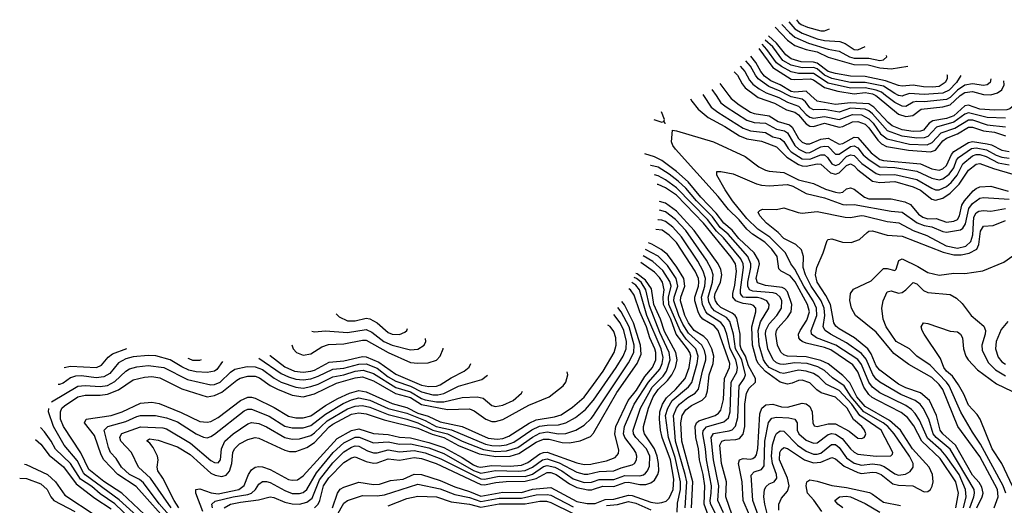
# Model space of a CAD drawing. Header units: inches. Extents: x 884549 to 1028252, y 526810 to 653624.
# Tile 1020 of 1056: x 996895 to 1002223, y 647784 to 650410. Entities that reach past the tile are written whole.
import ezdxf

# ---------------------------------------------------------------- set-up
doc = ezdxf.new("R2010")
doc.units = ezdxf.units.IN
doc.header["$MEASUREMENT"] = 0
for name, color, linetype in [('A9694', 7, 'Continuous'), ('B0604', 7, 'Continuous'), ('B0605', 7, 'Continuous')]:
    doc.layers.add(name, color=color, linetype=linetype)

msp = doc.modelspace()

# ---------------------------------------------------------------- linework, layer by layer
at = {"layer": 'A9694', "color": 5}
for points, elevation in [([(998607.5, 648818.7), (998623.3, 648803.3), (998670, 648781.6), (998710, 648781.3), (998770, 648795.9), (998790, 648791.8), (998829.1, 648770), (998890, 648719.3), (998910, 648709.4), (998950, 648706.9), (998979.5, 648720.5), (998989.9, 648730.1), (998994, 648740.4)], 3560), ([(998475.8, 648725.8), (998490, 648722), (998550, 648727.4), (998670, 648719.2), (998770, 648734), (998800.8, 648720.8), (998866.5, 648670), (998910, 648650.6), (999010, 648624.4), (999050, 648629.1), (999084.4, 648650), (999092.9, 648670), (999091.3, 648686.5)], 3540), ([(997135.3, 648529.7), (997170, 648536.3), (997310.2, 648529.8), (997337.9, 648542), (997374.8, 648585.2), (997397.7, 648602.3), (997474.6, 648631.4)], 3480), ([(998367.7, 648651.7), (998375.1, 648630), (998393.4, 648610), (998430, 648596.3), (998470, 648603.6), (998530, 648640.9), (998565.7, 648654.3), (998650, 648657.7), (998750, 648677.2), (998770, 648676.9), (998890, 648611), (999010, 648556.9), (999050, 648552.1), (999106.3, 648553.7), (999150, 648568.8), (999171.4, 648590), (999187, 648630), (999186.8, 648634.5)], 3520), ([(997993, 648560.8), (997961.4, 648518.6), (997950, 648509.2), (997910, 648502.1), (997850, 648505.2), (997810, 648515.2), (997772.3, 648532.3), (997710, 648569.8), (997632.5, 648592.5), (997590, 648594), (997510, 648587), (997470, 648575.2), (997430, 648553.6), (997383.1, 648496.9), (997350, 648478.1), (997310, 648473.5), (997230, 648483.3), (997197.2, 648482.8), (997170, 648473.5), (997130, 648444.1), (997110, 648437), (997103.7, 648437.2)], 3460), ([(997805.9, 648579.8), (997810, 648577.5), (997830, 648569.4), (997870, 648568), (997878.5, 648572.2)], 3480), ([(998190.2, 648579.7), (998310, 648497), (998350, 648478), (998390, 648466.2), (998430, 648463.1), (998470, 648468.4), (998510, 648481.6), (998590, 648519.6), (998650, 648526.1), (998730, 648547.6), (998770, 648548.9), (998830, 648525.8), (998890, 648478.8), (998930, 648455.3), (999010, 648428.5), (999070, 648396.9), (999130, 648381.4), (999158.7, 648381.3), (999190, 648388.6), (999270, 648428.3), (999395.3, 648464.7), (999426, 648487.7)], 3460), ([(998249.8, 648594), (998250, 648593.8), (998330, 648533.4), (998382.2, 648510), (998430, 648504.7), (998470, 648508.6), (998490, 648514.7), (998570, 648557.4), (998650, 648565.1), (998750, 648588.7), (998770, 648587.1), (998838.6, 648558.6), (998930, 648493.9), (999070, 648433.3), (999110, 648425.9), (999150, 648428.8), (999170, 648435.6), (999230, 648473.6), (999301, 648510), (999328.1, 648531.9), (999336, 648550.2)], 3480), ([(997067.3, 648342.7), (997210, 648428.1), (997248.9, 648431.1), (997330, 648426.3), (997370, 648432.7), (997410, 648452.7), (997469, 648510), (997490, 648521.9), (997530, 648533.2), (997590, 648540.6), (997675.4, 648530), (997803.6, 648463.6), (997930, 648435.4), (997950, 648437.4), (997979.9, 648450), (998035.3, 648504.7), (998058.9, 648521.1), (998125.5, 648534.5), (998170, 648533.5), (998210, 648517.6), (998271.9, 648471.9), (998310, 648450), (998390, 648422.2), (998430, 648418.3), (998470, 648425.7), (998510, 648439.8), (998590, 648478.2), (998650, 648489.7), (998710, 648509), (998754.2, 648514.2), (998810, 648496.8), (998930, 648420.4), (999010, 648398.5), (999070, 648361.2), (999090, 648354.1), (999150, 648343), (999190, 648343), (999290, 648366.2), (999370.9, 648370.9), (999402.8, 648362.8), (999450, 648324.5), (999470, 648317.5), (999510, 648324.6), (999565, 648350), (999610.6, 648390), (999616.3, 648401.8)], 3440), ([(997570, 647734.5), (997449, 647849), (997350, 647912.8), (997270, 647977.6), (997227, 648067), (997131.8, 648210), (997116.9, 648250), (997115.4, 648290), (997124.2, 648310), (997137.4, 648322.6), (997210, 648369.8), (997250, 648379.8), (997330, 648378.9), (997370, 648384.7), (997430.7, 648409.3), (997510, 648462.1), (997570, 648477.8), (997610, 648479.9), (997654.2, 648474.2), (997773.6, 648413.6), (997910, 648370.8), (997950, 648377.2), (997990, 648395.3), (998070, 648461.5), (998088.7, 648471.3), (998130, 648482.6), (998170, 648482.6), (998193.4, 648473.4), (998251.6, 648431.6), (998290, 648412.2), (998370, 648378.7), (998430, 648370), (998490, 648386.1), (998610, 648444.5), (998710, 648473.8), (998750, 648478.1), (998810, 648457.2), (998929, 648389), (999010, 648367), (999070, 648328.4), (999210, 648302.5), (999330, 648305.5), (999355.2, 648295.2), (999416.8, 648250), (999450, 648237.7), (999470, 648236.3), (999510, 648248.1), (999650, 648325.6), (999761.1, 648370), (999835.7, 648430), (999850.4, 648450), (999861.7, 648490), (999858.3, 648505.8)], 3420), ([(997718, 647670), (997525, 647885), (997427.3, 647950), (997351.2, 648030), (997336.5, 648056.5), (997300.8, 648160.8), (997245.3, 648230), (997255.3, 648250), (997390, 648269.8), (997450.8, 648289.2), (997550, 648336.5), (997610, 648342), (997650, 648333.8), (997770, 648286.3), (997870, 648236.5), (997910, 648232.8), (997930, 648237.4), (997970, 648258), (998090, 648351), (998130, 648369.1), (998150, 648369.4), (998170, 648363.4), (998272.6, 648312.6), (998350, 648265.8), (998390, 648256.5), (998430, 648256.9), (998470, 648267.9), (998550, 648322.8), (998617.6, 648362.4), (998679.6, 648390), (998730, 648405), (998770, 648398), (998910, 648334.5), (998990, 648313.7), (999050, 648283), (999105.3, 648265.3), (999170, 648234.6), (999289.7, 648209.7), (999430, 648147.2), (999478.4, 648141.6), (999510, 648146), (999542.2, 648157.8), (999652.1, 648227.9), (999690, 648245.9), (999790, 648261.6), (999826.1, 648273.9), (999886.2, 648313.8), (999950, 648367.9), (1000000, 648437.2)], 3380), ([(997757.5, 647670), (997650, 647791.7), (997566.1, 647906.1), (997543.5, 647923.5), (997490, 647951.3), (997446.4, 647990), (997417, 648037), (997386.3, 648070), (997375.7, 648095.7), (997352.5, 648190), (997372.1, 648210), (997470, 648236.6), (997530, 648264.3), (997550, 648269.7), (997630, 648270.4), (997690, 648256.9), (997750, 648236.2), (997850, 648170.5), (997890, 648151.5), (997910, 648149.6), (997930, 648155.3), (997950, 648168.7), (998110, 648295.2), (998130, 648303.2), (998150, 648304.3), (998245.9, 648265.9), (998330, 648211.9), (998370, 648202.8), (998430, 648203.6), (998470, 648215.4), (998550, 648277.7), (998646.3, 648333.7), (998690, 648354.3), (998730, 648364.3), (998790, 648352.9), (998890, 648307.7), (998990, 648282.1), (999090, 648242.7), (999149, 648210), (999231.6, 648191.6), (999415.3, 648115.3), (999450, 648106.8), (999490, 648105.4), (999530, 648111.4), (999570, 648126.2), (999667.1, 648192.9), (999708.4, 648211.6), (999750, 648218.2), (999810, 648219.4), (999850.6, 648229.4), (999902.1, 648257.9), (999957.8, 648302.2), (999998.2, 648350), (1000000, 648352.6)], 3360), ([(997714.9, 647770), (997603.5, 647930), (997537.9, 647990), (997499.8, 648070), (997442.1, 648130), (997436.7, 648150), (997440.4, 648159.6), (997448.3, 648171.7), (997550, 648208.2), (997670, 648202.1), (997690, 648197.1), (997819.9, 648119.9), (997930, 648026.8), (997950, 648015.9), (997970, 648014), (997982.6, 648030), (997986.7, 648090), (998005.9, 648130), (998050, 648170.1), (998130, 648224.8), (998150, 648231.3), (998190, 648226.4), (998230, 648208.6), (998330, 648151.3), (998370, 648142.3), (998410, 648142.6), (998470, 648161.4), (998490, 648175.1), (998558.5, 648241.5), (998670, 648305.5), (998710, 648320.9), (998750, 648323.2), (998790, 648314.7), (998890, 648274.2), (998990, 648249.9), (999050.1, 648230), (999130, 648190.7), (999209.8, 648169.8), (999289.7, 648130), (999405.9, 648085.9), (999470, 648074.6), (999530, 648078.1), (999590, 648097.3), (999670, 648152.7), (999710, 648174.2), (999750, 648180.5), (999810, 648171), (999850, 648172), (999904.1, 648190), (999950, 648217.9), (999987, 648253), (1000000, 648270.1)], 3340), ([(997547, 647710), (997433.9, 647813.9), (997250, 647948.1), (997240.2, 647960.2), (997205.6, 648025.6), (997136.4, 648110), (997077.9, 648210), (997051.5, 648290), (997052.3, 648308.2)], 3440), ([(997757.2, 647770), (997731.8, 647810), (997670.7, 647930), (997643, 647970), (997639.9, 647990), (997645.3, 648030), (997640.8, 648050), (997617.2, 648097.2), (997599.8, 648119.8), (997585.4, 648130), (997586, 648134), (997597, 648143), (997644.5, 648135.5), (997750, 648100.7), (997818.5, 648058.5), (997930, 647958.4), (997953.1, 647946.9), (997990, 647940.5), (998012.7, 647947.3), (998031.1, 647968.9), (998042.5, 648010), (998049.6, 648070), (998057.9, 648090), (998084.4, 648115.6), (998130, 648140.1), (998170, 648150.5), (998190, 648147.4), (998330, 648082.5), (998355.7, 648075.7), (998390, 648075.6), (998450, 648097), (998490, 648122.9), (998570, 648208.6), (998590, 648222.2), (998690, 648276.3), (998730, 648283.6), (998770, 648278.4), (998866.7, 648246.6), (999050, 648201.8), (999128, 648168), (999190.8, 648150.8), (999270, 648106.7), (999381.7, 648061.7), (999471.5, 648048.5), (999550, 648050.5), (999596, 648064), (999690, 648126), (999730, 648142.4), (999761.1, 648141.1), (999830, 648122.8), (999870, 648122.1), (999927.9, 648132.1), (999984.5, 648155.5), (1000000, 648173.8)], 3320), ([(997494.9, 647710), (997411, 647791), (997330, 647845.7), (997284.9, 647884.9), (997225.2, 647925.2), (997169.8, 648009.8), (997090, 648087.3), (997066.6, 648130), (997030, 648180.6), (997010, 648203.5), (997008.3, 648204.9)], 3460), ([(997885.7, 647750), (997848.5, 647850), (997848, 647870), (997870, 647873.1), (997931.5, 647851.5), (997970, 647846.7), (998081.2, 647870), (998109.3, 647890.7), (998134.2, 647950), (998150, 647975.1), (998170, 647990.5), (998190, 647994.5), (998210, 647992.3), (998250, 647978), (998350, 647924.3), (998370, 647919.5), (998397.7, 647922.3), (998430, 647943.3), (998614, 648146), (998690, 648187.7), (998730, 648197.9), (998810, 648172.9), (998890, 648167.5), (998950, 648152.1), (999010, 648149.6), (999110, 648124.4), (999190, 648096.3), (999290, 648042.7), (999350, 648002.6), (999370, 647993), (999389.1, 647990.9), (999450, 647999.7), (999550, 647995.2), (999610, 648000.9), (999644.8, 648015.2), (999710, 648061.5), (999730, 648069.9), (999750, 648071.6), (999910, 648012.7), (999950, 648003.9), (999986.5, 648006.5), (1000000, 648009.3)], 3280), ([(997938.1, 647770), (997935.7, 647790), (997953.5, 647806.5), (998049.8, 647830), (998130, 647841.6), (998150, 647849), (998170.9, 647869.1), (998190, 647898), (998210, 647912.3), (998230, 647913.1), (998250, 647907.1), (998330, 647863.8), (998370, 647848.5), (998410, 647847.5), (998430, 647853.5), (998450, 647870.1), (998500.7, 647959.3), (998591.2, 648070), (998650, 648122.5), (998710, 648152), (998732.6, 648152.6), (998810, 648122.6), (998890, 648127.1), (998950, 648113.9), (999010, 648117), (999110, 648093.9), (999190, 648063.8), (999350, 647972.6), (999390, 647957.1), (999470, 647971.7), (999591.7, 647968.3), (999630, 647971.4), (999670, 647989.4), (999724.7, 648030), (999750, 648035.8), (999813.7, 648013.7), (999910, 647962.5), (999950, 647952), (999970, 647951.5), (1000000, 647958.8)], 3260), ([(996981.3, 648140), (997010, 648113.7), (997055.5, 648055.5), (997132, 647991.9), (997200.2, 647900.2), (997302.2, 647822.2), (997390, 647764.8)], 3480), ([(998001.4, 647770), (998036.4, 647790), (998090, 647801.7), (998187, 647813), (998250, 647829.3), (998270, 647826.6), (998330, 647801.6), (998370, 647792.4), (998410, 647789.8), (998450, 647800.1), (998477.3, 647822.7), (998518.3, 647921.7), (998590, 648013.2), (998650, 648072.6), (998690, 648098.5), (998710, 648105.1), (998730, 648103.6), (998778, 648078), (998810, 648068.1), (998830, 648068.4), (998890, 648083.1), (998950, 648073.6), (999030, 648080), (999090, 648066.9), (999174.9, 648034.9), (999390, 647926.8), (999410, 647926.1), (999490, 647940.7), (999630, 647940.2), (999670, 647952.3), (999730, 647993.6), (999750, 647999.1), (999790.1, 647990), (999829.6, 647969.6), (999890, 647926.8), (999950, 647907.5), (999990, 647909.2), (1000000, 647912.7)], 3240), ([(998490.3, 647769.7), (998510, 647790.5), (998520.3, 647810), (998540.1, 647890), (998568.4, 647931.6), (998650, 648014.6), (998690, 648041.3), (998710, 648045.9), (998770, 648021), (998810, 648012.6), (998830, 648013.9), (998890, 648034.4), (998950, 648028.3), (999030, 648042.9), (999070, 648037.7), (999148.3, 648010), (999390, 647895.5), (999410, 647894.4), (999472.6, 647907.4), (999527.2, 647912.8), (999630, 647913.7), (999690.4, 647929.6), (999750, 647961), (999770, 647960.9), (999798.8, 647950), (999870, 647899.6), (999910, 647879.5), (999970, 647867.1), (999991.8, 647868.2), (1000000, 647870.9)], 3220), ([(996922.3, 648006.3), (996930, 648004.8), (997045.7, 647950), (997089.6, 647910), (997139.4, 647839.4), (997304.2, 647730)], 3520), ([(998588.8, 647770), (998614.2, 647850), (998629.6, 647870.4), (998650, 647882.7), (998730, 647908.2), (998810, 647895.6), (998842.3, 647897.7), (998901.8, 647918.2), (998970, 647925.1), (999030, 647952.5), (999070, 647949.8), (999170, 647918.8), (999250, 647883.6), (999330, 647859.3), (999390, 647833.9), (999510, 647854.4), (999610, 647853.4), (999670, 647871.4), (999770, 647880.3), (999910, 647804.5), (999965.5, 647794.5), (1000000, 647794.4)], 3180), ([(996895.4, 647930.5), (996932, 647928), (997010, 647899.5), (997043.2, 647870), (997063.2, 647830), (997080.4, 647810), (997193.4, 647750)], 3540), ([(998611.1, 647728.9), (998650, 647795.2), (998670, 647810.5), (998750, 647836.4), (998830, 647835.8), (998870, 647841.1), (999050, 647898.3), (999170, 647873.5), (999250, 647841.4), (999330, 647826.5), (999390, 647804.8), (999490, 647823.3), (999610, 647822.6), (999690, 647840.5), (999750, 647843.1), (999770, 647839.3), (999890, 647776.3)], 3160), ([(998890, 647781.2), (998990, 647820.2), (999050, 647833.2), (999150, 647829.5), (999230, 647802.8), (999330, 647790), (999390, 647774.2), (999490, 647792), (999630, 647792.3), (999710, 647806.2), (999746.3, 647806.3), (999770, 647799.6), (999890, 647739.4)], 3140)]:
    msp.add_lwpolyline(points, dxfattribs=dict(at, elevation=elevation))
at = {"layer": 'B0604', "color": 5}
for points, elevation in [([(1000525.8, 649982.8), (1000532.2, 649970), (1000566.7, 649926.7), (1000621.5, 649881.5), (1000710, 649833.4), (1000790, 649781.7), (1000830, 649766.1), (1000910, 649753.6), (1000990, 649722.4), (1001047.1, 649667.1), (1001110, 649626.8), (1001130, 649619.8), (1001150, 649618.7), (1001210, 649630.3), (1001230, 649629.8), (1001282.4, 649582.4), (1001310, 649575.1), (1001330, 649582.8), (1001370, 649622.3), (1001390, 649630.6), (1001410, 649619.6), (1001430, 649598.1), (1001510, 649536.4), (1001549, 649529), (1001630, 649535), (1001730, 649506.2), (1001770, 649487.7), (1001830, 649439), (1001850, 649434.9), (1001890, 649445), (1001930, 649472.1), (1001978.9, 649521.1), (1002030, 649596), (1002070, 649629.4), (1002090, 649632.9), (1002165.1, 649605.1), (1002270, 649574.8)], 2920), ([(1000595.3, 650000), (1000637.7, 649937.7), (1000672.3, 649910), (1000810, 649824.6), (1000850, 649810), (1000930, 649800.6), (1000970, 649777.7), (1001010, 649767.7), (1001030, 649751.5), (1001053.6, 649713.6), (1001070, 649696.3), (1001130, 649658.2), (1001170, 649656.5), (1001230, 649679.4), (1001250, 649679.3), (1001265.7, 649665.7), (1001290, 649631), (1001310, 649622.4), (1001330, 649629.8), (1001370, 649671.2), (1001390, 649679.1), (1001410, 649675.4), (1001452.9, 649632.9), (1001530, 649578), (1001552.1, 649572.1), (1001630, 649573.7), (1001750, 649545.3), (1001830, 649498.5), (1001850, 649490.3), (1001870, 649489.8), (1001910, 649508.2), (1001936, 649530), (1001967.6, 649570), (1001999, 649630), (1002050, 649674.4), (1002070, 649681.5), (1002090, 649681.3), (1002124, 649670), (1002190, 649636.1), (1002250, 649625.7)], 2940), ([(1000663.1, 650000), (1000690, 649961.2), (1000718.4, 649938.4), (1000830, 649866.9), (1000870, 649854.2), (1000930, 649851.7), (1000990, 649818.3), (1001034.3, 649810), (1001050, 649797.9), (1001089.5, 649729.5), (1001111.8, 649710), (1001150, 649690.7), (1001170, 649691.7), (1001230, 649722.1), (1001250, 649727.3), (1001270, 649724.1), (1001310, 649683.5), (1001330, 649682.3), (1001390, 649723.8), (1001410, 649727.6), (1001430, 649716.7), (1001460.2, 649680.2), (1001491.6, 649651.6), (1001550, 649614.8), (1001630, 649610.4), (1001750, 649590.7), (1001830, 649553.4), (1001870, 649545), (1001890, 649550.6), (1001924.4, 649575.6), (1001949.1, 649610), (1001964.7, 649650), (1001975.2, 649664.8), (1002046.3, 649713.7), (1002070, 649717), (1002126.8, 649706.8), (1002178.6, 649678.6), (1002210, 649666.9), (1002250, 649661.1)], 2960), ([(1000732.5, 650000), (1000744.3, 649984.3), (1000788, 649950), (1000850, 649910.6), (1000870, 649903.1), (1000950, 649890.3), (1000999.5, 649859.5), (1001061.4, 649841.4), (1001075, 649830), (1001110, 649767), (1001130, 649748.9), (1001150, 649738.7), (1001170, 649738.5), (1001230, 649765.1), (1001269.6, 649770.5), (1001330, 649736.5), (1001350, 649740.3), (1001410, 649775.7), (1001430, 649774.1), (1001502.9, 649690), (1001550, 649655), (1001570, 649648.5), (1001770, 649630.7), (1001830, 649604.3), (1001870, 649597.4), (1001890, 649604.1), (1001910, 649621.6), (1001937.9, 649682.1), (1001950, 649697.3), (1002030, 649746.2), (1002050, 649751.4), (1002130, 649739.3), (1002153, 649733), (1002210, 649705.2), (1002250, 649698)], 2980), ([(1000877.3, 650000), (1000890.3, 649990.3), (1000979, 649959), (1001043.7, 649923.8), (1001090, 649910.9), (1001110, 649895.1), (1001150, 649846.9), (1001170, 649834.2), (1001190, 649833.1), (1001250, 649850), (1001330.2, 649829.8), (1001350, 649832.5), (1001402.2, 649857.8), (1001430, 649860.4), (1001470, 649845), (1001490, 649825.8), (1001538, 649758.1), (1001558.9, 649738.9), (1001584.9, 649724.9), (1001704.4, 649704.4), (1001823.6, 649696.4), (1001850, 649705.3), (1001890, 649754.5), (1001909.6, 649770.4), (1001970, 649793.8), (1002030, 649829), (1002050, 649829.8), (1002110, 649808.8), (1002170, 649801.5), (1002230, 649781.6)], 3020), ([(1000974.8, 650000), (1001003.1, 649990), (1001050, 649964.4), (1001110, 649943.2), (1001150, 649897), (1001170, 649883.2), (1001190, 649878.6), (1001250, 649887.3), (1001330, 649870.2), (1001402.2, 649897.8), (1001450, 649896), (1001490, 649875), (1001514, 649850), (1001553.3, 649793.3), (1001590, 649766.1), (1001710, 649737.9), (1001805.5, 649734.5), (1001833.5, 649746.5), (1001881.8, 649798.2), (1001955.7, 649824.3), (1002030, 649868.5), (1002050, 649868.9), (1002130, 649842.4), (1002229.4, 649830.6)], 3040), ([(1002230, 649877.1), (1002130, 649881.4), (1002030, 649906.9), (1002010, 649898.8), (1001950, 649855.6), (1001856, 649830), (1001810, 649778.1), (1001790, 649770.9), (1001750, 649768.8), (1001670, 649780.6), (1001590.8, 649810), (1001510, 649900.7), (1001490, 649917.5), (1001470, 649926.4), (1001390, 649931.4), (1001330, 649910.9), (1001250, 649925), (1001190, 649922.9), (1001170, 649932.9), (1001146.7, 649966.7), (1001130, 649980.4), (1001070, 649992.6), (1001056.1, 650000)], 3060), ([(1002307.5, 650000), (1002274.3, 649945.7), (1002252.1, 649927.9), (1002236.7, 649923.3), (1002170, 649920.4), (1002090, 649927.2), (1002030, 649948.2), (1002010, 649944.1), (1001950, 649889.9), (1001910, 649875.6), (1001835.8, 649864.2), (1001816.3, 649850), (1001786.2, 649813.8), (1001770, 649807.7), (1001730, 649805), (1001670, 649814.7), (1001617, 649837), (1001594.6, 649854.6), (1001517, 649937), (1001490, 649955.2), (1001390, 649960.6), (1001310, 649952), (1001210, 649969.3), (1001176.5, 650000)], 3080), ([(1001527.7, 650000), (1001535.7, 649995.7), (1001650, 649899.5), (1001690, 649886.9), (1001727.2, 649892.8), (1001772.7, 649927.3), (1001890, 649939.3), (1001930, 649949.9), (1001981.5, 649998.5), (1001983.7, 650000)], 3120), ([(1001941.1, 650000), (1001930, 649989), (1001910, 649978.3), (1001790, 649966.6), (1001750, 649967.9), (1001730, 649963.8), (1001690, 649941.6), (1001670, 649942.1), (1001630, 649962.3), (1001580.6, 650000)], 3140), ([(1001676.8, 650000), (1001670, 649997.6), (1001653.1, 650000)], 3160), ([(1000326.9, 649871.3), (1000370, 649856.3), (1000379.5, 649859.5), (1000390.3, 649849.7), (1000380.5, 649860.5), (1000383.7, 649870), (1000367.4, 649911.4)], 2880), ([(1001960.5, 647770), (1001975.9, 647850), (1001960.3, 647910), (1001876.8, 648036.8), (1001777.2, 648130), (1001732.9, 648213), (1001698.6, 648258.6), (1001665.6, 648285.6), (1001537.9, 648350), (1001507.6, 648367.6), (1001490, 648383.7), (1001463.7, 648423.7), (1001430, 648506.3), (1001402.9, 648542.8), (1001284.3, 648624.3), (1001250, 648637.2), (1001150, 648660.1), (1001129, 648669), (1001119.1, 648679.1), (1001111.4, 648690), (1001109.3, 648710), (1001117.6, 648730), (1001155.3, 648784.7), (1001168.4, 648830), (1001158, 648870), (1001092.1, 648992.2), (1001065, 649025), (1001016.1, 649050), (1001003.3, 649063.3), (1000993.1, 649130), (1000964.4, 649170), (1000926.8, 649206.8), (1000861.3, 649250), (1000830, 649277.2), (1000787.7, 649327.7), (1000730, 649383), (1000675, 649455), (1000443.9, 649710), (1000429.9, 649730), (1000422.9, 649750), (1000426.9, 649813.1), (1000449.8, 649810.2), (1000650, 649749.7), (1000820.1, 649670), (1000894.3, 649614.3), (1000930, 649597.2), (1000951.3, 649591.3), (1001030, 649583.8), (1001110, 649543.4), (1001190, 649524.3), (1001254.6, 649494.6), (1001310, 649477), (1001330, 649473.4), (1001350, 649477.3), (1001370, 649495.7), (1001390, 649501.8), (1001410, 649493.5), (1001466.5, 649450), (1001490, 649441.1), (1001610, 649441.7), (1001684.5, 649424.5), (1001715.2, 649410), (1001758.1, 649358.1), (1001781.8, 649341.8), (1001810, 649334), (1001854.3, 649334.3), (1001910, 649316.2), (1001950, 649320.2), (1001969.8, 649330.2), (1001981.2, 649350), (1001993.5, 649406.5), (1002006.7, 649430), (1002055, 649485), (1002070, 649498.3), (1002090, 649507), (1002150, 649509.4), (1002243.1, 649483.1)], 2880), ([(1001002.2, 647757.8), (1001003.5, 647790), (1001017.4, 647822.6), (1001050, 647859.5), (1001059, 647890), (1001050.7, 647930), (1001006.6, 648030), (1001007.7, 648070), (1001015.4, 648084.6), (1001030, 648095.8), (1001050, 648091.4), (1001141.8, 648030), (1001190, 648013.1), (1001230, 648017.3), (1001290, 648041.6), (1001310, 648035.3), (1001356.2, 647996.2), (1001430, 647960.4), (1001450, 647955.9), (1001510, 647963.8), (1001530, 647961.8), (1001556, 647950), (1001620, 647900), (1001650, 647893), (1001728.9, 647888.9), (1001790, 647856.6), (1001810, 647858.6), (1001822.9, 647870), (1001833.1, 647886.9), (1001838.4, 647910), (1001833.8, 647950), (1001816.2, 647990), (1001725.4, 648090), (1001662.1, 648190), (1001602.4, 648242.4), (1001470, 648317.7), (1001424.2, 648370), (1001386.4, 648446.4), (1001350, 648485.4), (1001270, 648548.7), (1001230, 648567.6), (1001150, 648586.2), (1001050, 648591), (1001030, 648597.4), (1001013, 648613), (1000996.1, 648650), (1000987.6, 648710), (1000990.9, 648730), (1000998.1, 648741.9), (1001050, 648798.9), (1001069.5, 648830.5), (1001072.9, 648870), (1001050, 648939), (1001035.3, 648955.3), (1001021.9, 648961.9), (1000930, 648971.9), (1000887.6, 648987.6), (1000880.7, 649010), (1000897.8, 649090), (1000893.8, 649110), (1000870.2, 649150), (1000787, 649227), (1000750, 649272.5), (1000705.1, 649310), (1000663.6, 649363.6), (1000581.3, 649450), (1000512.7, 649532.7), (1000450, 649590), (1000370, 649648.5), (1000330, 649669.4), (1000278.3, 649684.6)], 2920), ([(1000947.2, 647710), (1000926.7, 647790), (1000921.9, 647830), (1000926.1, 647870), (1000933.6, 647886.4), (1000950, 647899.2), (1000977.7, 647910), (1000992.8, 647930), (1000991, 647950), (1000969.6, 648009.6), (1000963.4, 648050), (1000969, 648111), (1000982.7, 648157.3), (1000990, 648171.9), (1001010, 648186.7), (1001030, 648184.7), (1001103.5, 648110), (1001150, 648077.3), (1001190, 648060.7), (1001210, 648059.9), (1001230, 648066.4), (1001287.2, 648112.8), (1001310, 648112.9), (1001330, 648096.4), (1001370, 648041.4), (1001410, 648012.3), (1001450, 648001.1), (1001510, 648008.7), (1001550, 648003.1), (1001573.7, 647993.7), (1001630, 647953.3), (1001650, 647947.1), (1001688.1, 647951.9), (1001713.5, 647966.5), (1001729.4, 647990), (1001730.3, 648009.7), (1001710.2, 648050), (1001627.1, 648170), (1001593.6, 648210), (1001568.1, 648230), (1001462.4, 648290), (1001394.7, 648370), (1001357, 648430), (1001292.8, 648472.8), (1001250, 648513), (1001213.3, 648533.3), (1001157.1, 648550), (1001090, 648554.1), (1001030, 648545.6), (1001010, 648546.7), (1000990, 648555), (1000973.1, 648570), (1000944.2, 648630), (1000930.2, 648710), (1000932.8, 648730), (1000950, 648765.2), (1000992.5, 648810), (1001017.1, 648850), (1001019.2, 648890), (1001010.9, 648910), (1000990, 648927.1), (1000972.7, 648932.7), (1000863, 648943), (1000843.4, 648950), (1000835.4, 648970), (1000835.3, 648990), (1000851.2, 649070), (1000851.3, 649090), (1000834.9, 649130), (1000728, 649250), (1000686.3, 649286.2), (1000643.3, 649343.3), (1000557.3, 649430), (1000499, 649499), (1000457.5, 649537.5), (1000410, 649575.8), (1000350, 649612.3), (1000310, 649621.3), (1000308.9, 649621.1)], 2940), ([(1002001.3, 647770), (1002017.2, 647830), (1002013.4, 647870), (1001978.5, 647950), (1001909.3, 648049.3), (1001881.7, 648081.7), (1001807.7, 648147.7), (1001764.1, 648244.1), (1001740.6, 648280.6), (1001721.3, 648301.3), (1001690, 648322.9), (1001550, 648393), (1001510, 648423.7), (1001490.4, 648450.4), (1001450, 648546.2), (1001430, 648572.2), (1001310.8, 648650.8), (1001207.7, 648690), (1001179.1, 648710), (1001177.9, 648730), (1001208, 648810), (1001207.7, 648850), (1001189.3, 648890), (1001139.1, 648970), (1001090, 649060.7), (1001067.5, 649090), (1001039.3, 649150), (1000955, 649235), (1000890, 649278.3), (1000830, 649334.5), (1000751.5, 649430), (1000713.1, 649490), (1000667.1, 649570), (1000667, 649590), (1000689.8, 649590.2), (1000755.9, 649575.9), (1000882, 649522), (1000910, 649515.2), (1000950, 649512.4), (1001050, 649518.7), (1001077.9, 649510), (1001150, 649470.9), (1001250, 649446.1), (1001350, 649411.7), (1001370, 649408.2), (1001410, 649411.1), (1001610, 649374.5), (1001670, 649369), (1001751, 649311), (1001790, 649297.6), (1001831.2, 649290), (1001890, 649265.5), (1001910, 649261.9), (1001985.9, 649274.1), (1001998, 649282), (1002013.2, 649306.8), (1002030.7, 649390), (1002050, 649415.4), (1002090, 649445.3), (1002110, 649449.4), (1002250, 649439.9)], 2860), ([(1000891.2, 647730), (1000862.4, 647810), (1000852.5, 647947.5), (1000870, 647964.6), (1000910, 647976.9), (1000923, 647997), (1000928, 648130), (1000947.7, 648232.3), (1000965.4, 648254.6), (1000990, 648260.8), (1001056.6, 648256.6), (1001088.9, 648250), (1001101.8, 648230), (1001102.8, 648190), (1001111.2, 648170), (1001150, 648135.3), (1001190, 648119.7), (1001210, 648122.4), (1001270, 648167.4), (1001290, 648172.9), (1001310, 648168.8), (1001345.5, 648145.5), (1001390, 648088.6), (1001410, 648070.4), (1001430, 648060.1), (1001530.2, 648049.8), (1001609, 648051), (1001618.8, 648061.2), (1001620.2, 648070), (1001557, 648190), (1001441.5, 648270), (1001397.9, 648330), (1001330, 648405.2), (1001258.6, 648438.6), (1001219.1, 648479.1), (1001190, 648497.5), (1001150, 648509.5), (1001110, 648514.4), (1001030, 648495.9), (1001010, 648499.9), (1000951.5, 648530), (1000932.1, 648550), (1000920.6, 648570), (1000896.4, 648650), (1000891.8, 648730), (1000904.4, 648775.6), (1000949.6, 648850), (1000950.5, 648870.5), (1000937.6, 648890), (1000910, 648902.1), (1000887.5, 648907.5), (1000827, 648907), (1000810.2, 648910.2), (1000800.7, 648920.7), (1000795.3, 648930), (1000796.1, 648950), (1000811.9, 649070), (1000809.6, 649090), (1000797.6, 649117.6), (1000702.7, 649230), (1000666.3, 649266.3), (1000617.6, 649330), (1000450, 649501.9), (1000390, 649545), (1000350, 649566.4), (1000330.2, 649570.9)], 2960), ([(1000843.6, 647730), (1000810.9, 647810), (1000804.9, 647910), (1000784.4, 648010), (1000790, 648030.5), (1000810, 648036.5), (1000850, 648033.7), (1000862.8, 648037.2), (1000874.8, 648045.2), (1000882.3, 648057.7), (1000889.3, 648090.6), (1000900.6, 648279.4), (1000910.5, 648309.5), (1000932.8, 648327.2), (1000970, 648330.1), (1001016.7, 648316.7), (1001050, 648314), (1001130, 648337.1), (1001150, 648333.3), (1001170, 648318.1), (1001184.2, 648290), (1001186.6, 648230), (1001194.2, 648214.2), (1001210, 648210.1), (1001270, 648225.1), (1001310, 648223.7), (1001384, 648184), (1001430, 648147.4), (1001450, 648144.5), (1001464.5, 648150), (1001470, 648158.8), (1001472.9, 648170), (1001466, 648190), (1001451.6, 648210), (1001407.4, 648247.4), (1001372.6, 648310), (1001310, 648369), (1001232.2, 648392.2), (1001208.5, 648408.5), (1001170, 648445.5), (1001130, 648461.1), (1001110, 648459.7), (1001076, 648444), (1001050, 648439), (1001010, 648449.4), (1000930, 648508.1), (1000891.3, 648550), (1000881.9, 648570), (1000860.7, 648650), (1000856.7, 648750), (1000877.7, 648830), (1000878.9, 648850), (1000865.3, 648865.3), (1000852, 648870), (1000810, 648875), (1000783.6, 648883.6), (1000770.4, 648890.4), (1000754.6, 648910), (1000753.4, 648930), (1000765.5, 648974.5), (1000773.7, 649050), (1000768, 649090), (1000745.4, 649125.5), (1000596.1, 649310), (1000450, 649461.6), (1000390, 649501.1), (1000350, 649518.9), (1000344.9, 649519)], 2980), ([(1000750.4, 647730), (1000716.6, 647830), (1000720.1, 647910), (1000693.3, 648010), (1000684.6, 648110), (1000694.1, 648130), (1000710, 648136.2), (1000770, 648140.1), (1000790, 648145.6), (1000810, 648167.8), (1000818.3, 648210), (1000819.9, 648330), (1000828.8, 648391.2), (1000842, 648418), (1000876.6, 648450), (1000876.9, 648470), (1000838.6, 648538.6), (1000823.3, 648590), (1000798.4, 648630), (1000793.6, 648650), (1000793.4, 648710), (1000775.2, 648795.2), (1000766.8, 648810), (1000750, 648823.1), (1000690, 648854.2), (1000672.9, 648870), (1000660.5, 648890), (1000655.5, 648910), (1000659.4, 648930), (1000687.3, 648990), (1000694, 649030), (1000690, 649058.7), (1000674.6, 649090), (1000545.5, 649270), (1000450, 649374), (1000390, 649418), (1000356.9, 649427.2)], 3020), ([(1000703.6, 647743.6), (1000672.2, 647810), (1000679.2, 647890), (1000650, 648030), (1000636.1, 648150), (1000650, 648172.1), (1000733.7, 648186.3), (1000750, 648192.2), (1000768.9, 648211.1), (1000780.5, 648259.5), (1000788.3, 648430), (1000815.8, 648470), (1000822.5, 648490), (1000803.1, 648570), (1000768.7, 648630), (1000758.5, 648710), (1000737.8, 648777.8), (1000719.1, 648799.1), (1000655.3, 648835.3), (1000636.9, 648856.9), (1000623.8, 648883.8), (1000620, 648910), (1000644.2, 648990), (1000647, 649030), (1000639, 649059), (1000611.9, 649110), (1000499, 649270), (1000444.7, 649330), (1000390, 649371.2), (1000356.9, 649380.6)], 3040), ([(1002036.8, 647770), (1002058.5, 647830), (1002062, 647850), (1002059.5, 647870), (1001930, 648087.6), (1001854.1, 648150), (1001838.5, 648170), (1001815.2, 648250), (1001784.5, 648310), (1001767.5, 648330), (1001740.1, 648350), (1001663.2, 648383.2), (1001549.9, 648450), (1001530, 648466.9), (1001511.9, 648491.9), (1001474.8, 648574.8), (1001450, 648605.7), (1001370, 648662.6), (1001282.3, 648710), (1001254.2, 648730), (1001242.9, 648750), (1001251, 648810), (1001249.1, 648850), (1001232.8, 648890), (1001178.3, 648970), (1001147.4, 649030), (1001134.5, 649070), (1001135.8, 649130), (1001125.5, 649165.5), (1001094.6, 649194.6), (1001030, 649227.2), (1001000.1, 649260.1), (1000937.1, 649310), (1000900.9, 649350), (1000890.9, 649370), (1000900.7, 649379.3), (1000915, 649385), (1000990, 649384.1), (1001030, 649392.6), (1001106.8, 649366.8), (1001130, 649363.6), (1001210, 649373.5), (1001361.9, 649341.9), (1001390, 649340.9), (1001447.8, 649352.2), (1001465.3, 649350), (1001590, 649319.4), (1001652.1, 649312.1), (1001730, 649270.6), (1001803.5, 649243.5), (1001907.6, 649187.6), (1001970, 649174.2), (1002014.6, 649185.4), (1002041.6, 649210), (1002052.3, 649247.7), (1002058.5, 649341.5), (1002070, 649366.5), (1002084.5, 649375.5), (1002110, 649378.7), (1002150, 649375.3), (1002230, 649388.8)], 2840), ([(1000664, 647730), (1000633.4, 647793.4), (1000631.1, 647810), (1000637.7, 647850), (1000637.8, 647890), (1000611.7, 648030), (1000607.1, 648090), (1000592.3, 648170), (1000593.4, 648186.6), (1000611.4, 648208.6), (1000705.3, 648234.7), (1000730, 648256.4), (1000739.4, 648290), (1000745.9, 648450), (1000775.2, 648504.8), (1000779.1, 648530), (1000770.6, 648570), (1000739.4, 648630), (1000722.3, 648710), (1000707.7, 648750), (1000690, 648772.8), (1000618.4, 648818.4), (1000608.6, 648830), (1000590, 648870), (1000585.1, 648910), (1000603.2, 648970), (1000606.3, 649010), (1000594.2, 649050), (1000564, 649104), (1000476.4, 649236.4), (1000430, 649288.4), (1000390, 649318.8), (1000370, 649326.6), (1000350, 649328.1), (1000348.9, 649327.8)], 3060), ([(1002074.4, 647770), (1002104, 647830), (1002108.4, 647850), (1002101.9, 647881.9), (1002086.5, 647906.5), (1002050, 647947), (1001958.4, 648110), (1001889.9, 648170), (1001876, 648190), (1001856.9, 648270), (1001818.5, 648350), (1001770, 648391.9), (1001690, 648419.4), (1001650, 648439.7), (1001550, 648515), (1001530, 648539), (1001503.4, 648603.4), (1001484.6, 648630), (1001413.1, 648690), (1001330, 648737.9), (1001312.1, 648752.1), (1001299.8, 648770), (1001282.3, 648870), (1001257.9, 648917.8), (1001210.2, 648990), (1001201, 649030), (1001209.2, 649070.8), (1001243.4, 649150), (1001263.7, 649216.3), (1001270, 649221.5), (1001290, 649224.6), (1001347.7, 649207.7), (1001394.9, 649205.1), (1001438.7, 649221.3), (1001480.3, 649259.7), (1001490, 649265.8), (1001510, 649268.8), (1001590, 649244.4), (1001670, 649240.4), (1001892.4, 649152.4), (1001950, 649139), (1001990, 649138.3), (1002032.6, 649147.4), (1002073.6, 649170), (1002085.5, 649194.5), (1002094, 649266), (1002110, 649293.6), (1002163.4, 649296.6), (1002230, 649324.2)], 2820), ([(1000628.1, 647710), (1000598.4, 647790), (1000603.2, 647890), (1000594.3, 647950), (1000574, 648030), (1000568, 648090), (1000553.2, 648150), (1000550.9, 648210), (1000558, 648230), (1000570, 648241), (1000658.1, 648270), (1000677.4, 648282.6), (1000690, 648298.4), (1000703.2, 648356.8), (1000708.5, 648470), (1000736.8, 648530), (1000738.6, 648550), (1000674.3, 648730), (1000653.8, 648753.7), (1000591, 648791), (1000575.2, 648810), (1000566, 648830), (1000548.5, 648890), (1000549, 648910), (1000568.1, 648970), (1000570.1, 648990), (1000568.1, 649010), (1000550.4, 649050), (1000450, 649205.6), (1000410, 649245.9), (1000371.6, 649271.6), (1000336.9, 649274.9)], 3080), ([(1000495.5, 647770), (1000505, 647910), (1000497, 647950), (1000443, 648130), (1000432.9, 648270), (1000449.2, 648310), (1000465.2, 648330), (1000510, 648366.1), (1000550, 648390.1), (1000568.8, 648411.2), (1000589.6, 648510), (1000608, 648570), (1000608.7, 648590), (1000601.2, 648621.2), (1000586.8, 648650), (1000514.4, 648714.4), (1000483, 648763), (1000461.1, 648810), (1000435.3, 648890), (1000437.1, 648910), (1000456.8, 648970), (1000447.5, 649010), (1000400.7, 649080.7), (1000350, 649130.7), (1000282.1, 649167.7)], 3140), ([(1000530.3, 647770), (1000538.2, 647910), (1000479, 648130), (1000473, 648230), (1000479.4, 648270), (1000499.9, 648300.1), (1000530, 648323.8), (1000588.1, 648351.9), (1000607.4, 648372.6), (1000616.9, 648403.1), (1000626.2, 648490), (1000647.3, 648550), (1000651.2, 648590), (1000640.7, 648630), (1000617, 648677), (1000597.4, 648697.4), (1000544.2, 648730), (1000513.4, 648770), (1000493.7, 648810), (1000470.6, 648890), (1000472.7, 648910), (1000493.5, 648970), (1000488.1, 649010), (1000451.8, 649071.8), (1000399.8, 649139.8), (1000367.1, 649167.1), (1000316, 649196), (1000297.1, 649203.1)], 3120), ([(1000452.5, 647747.5), (1000455.3, 647795.3), (1000471.2, 647870), (1000471.7, 647910), (1000441.8, 648041.8), (1000405.2, 648150), (1000389.8, 648270), (1000402.3, 648310), (1000426.1, 648350), (1000514.8, 648425.2), (1000532.5, 648447.5), (1000561.3, 648550), (1000566.5, 648590), (1000553.6, 648630), (1000501.9, 648681.9), (1000470, 648729.9), (1000408.5, 648870), (1000406.1, 648910), (1000419.9, 648970), (1000414, 648994), (1000374.5, 649054.5), (1000322.1, 649102.1), (1000269.6, 649133.4)], 3160), ([(1002168.1, 647770), (1002190.4, 647830), (1002185.9, 647870), (1002090, 648047.5), (1001971.4, 648210), (1001889.5, 648409.5), (1001870, 648436.8), (1001830, 648475.6), (1001706.1, 648546.1), (1001624.4, 648604.4), (1001530, 648720.3), (1001417.7, 648810), (1001395.7, 648850), (1001387.8, 648892.2), (1001391, 648929), (1001406.9, 648953.1), (1001501.8, 648998.2), (1001570, 649065.2), (1001590, 649065.1), (1001630, 649054.2), (1001638.3, 649061.7), (1001651.8, 649108.2), (1001670, 649117), (1001755.6, 649075.6), (1001810, 649042.2), (1001871.1, 649028.9), (1001950, 649039.6), (1002010, 649037.1), (1002107.3, 649052.7), (1002220.6, 649099.4), (1002270, 649132.6)], 2780), ([(1000000, 647794.4), (1000010, 647794.3), (1000063.9, 647816.1), (1000110, 647817.6), (1000190, 647839.2), (1000210, 647836.8), (1000310, 647800.3), (1000343.8, 647796.2), (1000370, 647798.5), (1000393.1, 647806.9), (1000410, 647823.3), (1000431.7, 647870), (1000434.4, 647925.6), (1000416.2, 648030), (1000371.8, 648150), (1000362.3, 648190), (1000356.6, 648250), (1000358.3, 648290), (1000373.1, 648330), (1000394.4, 648365.6), (1000443.6, 648410), (1000495.6, 648470), (1000518.3, 648530), (1000526.2, 648590), (1000521.4, 648610), (1000509.6, 648630), (1000446.6, 648710), (1000418.9, 648790), (1000379.8, 648870), (1000376.6, 648910), (1000382.8, 648950), (1000374, 648990), (1000356.7, 649016.7), (1000330, 649044.8), (1000256.5, 649097.2)], 3180), ([(1000000, 647870.9), (1000050, 647887.4), (1000110, 647886), (1000170, 647906.6), (1000190, 647908.8), (1000250, 647896.4), (1000283.1, 647896.9), (1000310, 647905.9), (1000330, 647919.9), (1000348.7, 647950), (1000352.9, 647970), (1000352, 648010), (1000343.9, 648050), (1000329.6, 648090), (1000276.5, 648170), (1000270.5, 648190), (1000271.2, 648210), (1000296.9, 648310), (1000323.1, 648370), (1000349.4, 648410.6), (1000400.4, 648459.6), (1000423.4, 648490), (1000443.7, 648530), (1000452.2, 648570), (1000445.2, 648610), (1000383.6, 648723.6), (1000362.3, 648790), (1000327.4, 648870), (1000314.6, 648954.6), (1000281, 649001), (1000235.7, 649035.7), (1000229.8, 649038.1)], 3220), ([(1000000, 647912.7), (1000030, 647923.4), (1000110, 647923.7), (1000170, 647945.9), (1000250, 647943.7), (1000270, 647949.4), (1000281.7, 647958.3), (1000292.7, 647970), (1000303.6, 647996.4), (1000305.3, 648050), (1000286.5, 648090), (1000228.4, 648150), (1000216.1, 648170), (1000214.2, 648190), (1000254.6, 648310), (1000317.6, 648422.4), (1000376.9, 648483.1), (1000395.6, 648510), (1000414.3, 648570), (1000409.2, 648610), (1000358.7, 648718.7), (1000302.4, 648862.4), (1000283.8, 648950), (1000257.7, 648990), (1000233.3, 649010), (1000219.8, 649016.3)], 3240), ([(1000000, 647958.8), (1000030, 647966), (1000110, 647969.5), (1000150, 647986.9), (1000210, 648002.5), (1000221.3, 648010), (1000232.5, 648030), (1000233.9, 648050), (1000228.5, 648070), (1000216.4, 648090), (1000170.2, 648150), (1000163.1, 648170), (1000167.8, 648210), (1000220.1, 648330), (1000297.5, 648450), (1000359, 648521), (1000371.2, 648550), (1000376.9, 648583.1), (1000366.3, 648630), (1000288.4, 648810), (1000249, 648949), (1000230, 648974.3), (1000207.7, 648989.7)], 3260), ([(1000000, 648009.3), (1000070, 648023.9), (1000116.7, 648043.3), (1000135.2, 648064.8), (1000138.1, 648081.9), (1000114.8, 648170), (1000121.4, 648210), (1000186.9, 648350), (1000232.5, 648407.5), (1000278.8, 648481.2), (1000320, 648530), (1000337.2, 648570), (1000337.7, 648610), (1000331.4, 648630), (1000305.2, 648690), (1000286.2, 648750), (1000250.3, 648830), (1000220.8, 648920.8), (1000199.9, 648950), (1000191.8, 648954.7)], 3280), ([(1002231.9, 647850), (1002217.1, 647890), (1002095, 648115), (1002050, 648179.6), (1001987.5, 648287.5), (1001923.8, 648430), (1001910.4, 648450.4), (1001821.3, 648541.3), (1001750.2, 648590.2), (1001709.4, 648629.4), (1001637.4, 648670), (1001583, 648750), (1001566.9, 648790), (1001560.8, 648850), (1001567.4, 648890), (1001590, 648938.8), (1001610, 648944), (1001650, 648931.6), (1001670, 648935), (1001690.9, 648949.1), (1001730, 648989.2), (1001750, 648981.5), (1001786.5, 648946.5), (1001810, 648935.7), (1001930, 648924), (1001964, 648904), (1001995.1, 648875.1), (1002043.4, 648810), (1002112.4, 648752.4), (1002120.5, 648730), (1002119.1, 648710), (1002101.9, 648650), (1002103.2, 648623.2), (1002135.9, 648555.9), (1002175.9, 648515.9), (1002230, 648483.8)], 2760), ([(1000000, 648173.8), (1000002.8, 648177.2), (1000126.8, 648393.2), (1000236.3, 648550), (1000258.6, 648601.4), (1000255.4, 648650), (1000217.2, 648770), (1000168, 648868), (1000153.6, 648886.8)], 3320), ([(1000000, 648270.1), (1000010, 648283.3), (1000190, 648554.8), (1000217.7, 648610), (1000220.1, 648650), (1000192.9, 648750), (1000150, 648831.2), (1000132.6, 648853.7)], 3340), ([(1000000, 648352.6), (1000122.4, 648530), (1000160.2, 648590), (1000176.5, 648630), (1000178.6, 648670), (1000164.6, 648730), (1000144.8, 648770), (1000110.1, 648815.1)], 3360), ([(1000000, 648437.2), (1000052.5, 648510), (1000111.6, 648610), (1000122.3, 648650), (1000121.6, 648690), (1000110, 648724.6), (1000090, 648750.9), (1000077.6, 648757.4)], 3380), ([(1002267.3, 647887.3), (1002209.1, 648009.1), (1002157, 648090), (1002092.3, 648250), (1002075.7, 648275.7), (1002030, 648325), (1002004.5, 648384.5), (1001975.9, 648435.9), (1001942.7, 648482.7), (1001909.6, 648510), (1001895.4, 648530), (1001878.4, 648578.4), (1001788.7, 648710), (1001778, 648730), (1001774, 648750), (1001785.2, 648770), (1001810, 648767.4), (1001930, 648724.9), (1001970, 648722), (1001986, 648710), (1001996.5, 648690), (1002002.9, 648630), (1002015.1, 648590), (1002028, 648570), (1002077.3, 648517.3), (1002180.4, 648440.4), (1002384, 648344)], 2740), ([(1002241.7, 648778.3), (1002205.8, 648734.2), (1002178.1, 648670), (1002175.3, 648630), (1002190, 648584.4), (1002210, 648559.6), (1002230, 648546.5)], 2780), ([(1001235.9, 647750), (1001191.6, 647811.6), (1001157.8, 647850), (1001150.8, 647890), (1001153.7, 647910), (1001170, 647921.5), (1001210, 647914.8), (1001289.9, 647890.1), (1001370, 647879.9), (1001492.7, 647852.7), (1001510, 647844.9), (1001570, 647801.6), (1001662.1, 647782.1)], 2880), ([(1001349.2, 647770), (1001322.9, 647790), (1001305.8, 647810), (1001331.6, 647830), (1001367.6, 647832.4), (1001390, 647828.8), (1001470, 647794.3), (1001550, 647747.1)], 2860), ([(1000070, 647782.8), (1000130, 647787.3), (1000190, 647803.8), (1000230, 647795.6), (1000310, 647759.6)], 3160)]:
    msp.add_lwpolyline(points, dxfattribs=dict(at, elevation=elevation))
at = {"layer": 'B0605', "color": 5}
for p, q in [((1000640, 650033.2, 2960), (1000663.1, 650000, 2960)), ((1000683.7, 650064.6, 2980), (1000732.5, 650000, 2980)), ((1000591.4, 650005.8, 2940), (1000595.3, 650000, 2940))]:
    msp.add_line(p, q, dxfattribs=at)
for points, elevation in [([(1001057.6, 650398.5), (1001090, 650360.4), (1001130, 650337.1), (1001210, 650307.4), (1001250, 650298.3), (1001332.8, 650292.8), (1001361.2, 650281.2), (1001410, 650249.8), (1001430, 650247.7), (1001471, 650264.9)], 3260), ([(1001099, 650410.5), (1001110, 650395.8), (1001124.7, 650384.7), (1001157.3, 650370), (1001230, 650350.1), (1001250, 650350.5), (1001276.8, 650360.3)], 3280), ([(1000983.8, 650369.7), (1001050, 650300.3), (1001090, 650270.5), (1001150, 650249.1), (1001210, 650237.4), (1001270, 650207.5), (1001408.3, 650168.3), (1001485.5, 650165.5), (1001550, 650149.9), (1001610, 650144.6), (1001701.5, 650160)], 3220), ([(1001019.9, 650384.5), (1001060.4, 650340.4), (1001090, 650315.9), (1001163.3, 650283.3), (1001270, 650250.3), (1001330, 650240.2), (1001384.6, 650210), (1001410, 650202), (1001490, 650201.8), (1001549.9, 650190.1), (1001570, 650192.5), (1001587.8, 650210), (1001584.7, 650217.5)], 3240), ([(1001653.1, 650000), (1001650, 650000.4), (1001630, 650010.6), (1001570, 650051.1), (1001470, 650071), (1001390, 650071.2), (1001290, 650091.6), (1001250, 650109.6), (1001210, 650144.5), (1001191.3, 650151.3), (1001129.5, 650149.5), (1001070, 650163.8), (1001025.4, 650190), (1000970, 650264), (1000929.5, 650300.5)], 3160), ([(1001911.3, 650114.4), (1001914, 650110), (1001914.6, 650090), (1001903.6, 650070), (1001870.5, 650050), (1001834.9, 650045.1), (1001786.5, 650046.5), (1001730, 650056.6), (1001670, 650051.6), (1001650, 650054.4), (1001580.5, 650080.5), (1001470, 650103.8), (1001390, 650104.9), (1001310, 650118.9), (1001270, 650130.2), (1001210, 650175.7), (1001190, 650181.3), (1001123.1, 650183.1), (1001070, 650198.4), (1001040.3, 650220.3), (1000990, 650283.8), (1000946.7, 650323)], 3180), ([(1000894.8, 650255.3), (1000970, 650151.6), (1001070, 650089.5), (1001090, 650086.2), (1001174, 650090), (1001190, 650085.3), (1001250, 650042.9), (1001323.1, 650023.1), (1001410, 650009.2), (1001470, 650016.6), (1001509.6, 650009.6), (1001527.7, 650000)], 3120), ([(1001580.6, 650000), (1001557.6, 650017.6), (1001529.8, 650029.8), (1001470, 650042.8), (1001390, 650040), (1001270, 650067.9), (1001190, 650120.2), (1001110, 650119.8), (1001070, 650128.5), (1001017.4, 650157.4), (1000990, 650178), (1000938.6, 650250), (1000912.3, 650278.1)], 3140), ([(1001056.1, 650000), (1001010, 650024.4), (1000949.1, 650049.1), (1000891.9, 650090), (1000876, 650110), (1000850, 650159), (1000824.9, 650188.1)], 3060), ([(1001176.5, 650000), (1001150, 650024.4), (1001090, 650018.2), (1001070, 650022.6), (1001010, 650058), (1000960.5, 650080.5), (1000925.6, 650105.6), (1000905.9, 650130), (1000879.3, 650179.3), (1000852.3, 650214)], 3080), ([(1000761.9, 650128.5), (1000779.6, 650110), (1000804, 650064), (1000821.5, 650041.5), (1000877.3, 650000)], 3020), ([(1000793.5, 650158.4), (1000819.3, 650130), (1000844.1, 650084.1), (1000862.3, 650062.3), (1000895.8, 650035.8), (1000934.3, 650014.3), (1000974.8, 650000)], 3040), ([(1001987.6, 650108.4), (1001963.9, 650070), (1001923.9, 650030), (1001890, 650012.5), (1001790, 650005.5), (1001710, 650011.6), (1001676.8, 650000)], 3160), ([(1002149.4, 650090), (1002147.1, 650070), (1002130, 650058.5), (1002110, 650054.9), (1002050, 650063.8), (1002010, 650056.8), (1001970, 650028.6), (1001941.1, 650000)], 3140), ([(1001983.7, 650000), (1002010, 650016.7), (1002050, 650021.2), (1002110, 650005.1), (1002150, 650004.9), (1002185.4, 650014.6), (1002210, 650031.2), (1002222.3, 650057.7), (1002220.5, 650079)], 3120)]:
    msp.add_lwpolyline(points, dxfattribs=dict(at, elevation=elevation))

doc.saveas('drawing.dxf')
